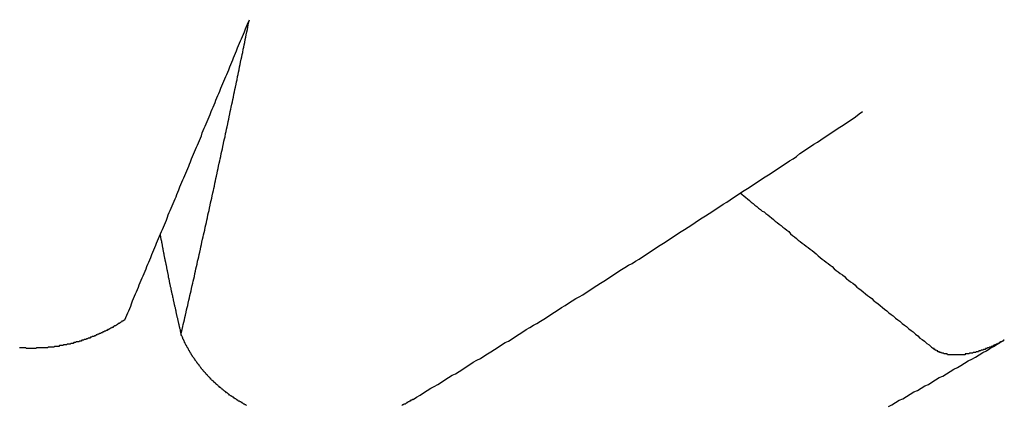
# Model space of a CAD drawing. Extents: x 1107 to 4046, y 937 to 3355.
# Tile 435 of 656: x 2163.579 to 2164.876, y 2669.316 to 2669.823. Entities that reach past the tile are written whole.
import ezdxf

# ---------------------------------------------------------------- set-up
doc = ezdxf.new("R2010")
doc.units = 0
doc.layers.add('KF_VIDA_L___C_REAR', color=7, linetype='CONTINUOUS')

# ---------------------------------------------------------------- blocks, each defined once
blk = doc.blocks.new('KF_VIDA_L___C_REAR')
at = {"layer": 'KF_VIDA_L___C_REAR'}
for points in [[(-23.2614, 980.215, 0), (-23.2602, 980.218, 0), (-23.2589, 980.221, 0), (-23.2576, 980.224, 0), (-23.2564, 980.227, 0), (-23.2551, 980.23, 0), (-23.2538, 980.233, 0), (-23.2526, 980.236, 0), (-23.2513, 980.24, 0), (-23.25, 980.243, 0), (-23.2488, 980.246, 0), (-23.2475, 980.249, 0), (-23.2462, 980.252, 0), (-23.245, 980.255, 0), (-23.2437, 980.258, 0), (-23.2424, 980.261, 0), (-23.2412, 980.264, 0), (-23.2399, 980.267, 0), (-23.2386, 980.27, 0), (-23.2374, 980.273, 0), (-23.2361, 980.276, 0), (-23.2348, 980.279, 0), (-23.2335, 980.282, 0), (-23.2323, 980.285, 0), (-23.231, 980.288, 0), (-23.2297, 980.291, 0), (-23.2285, 980.294, 0), (-23.2272, 980.297, 0), (-23.2259, 980.301, 0), (-23.2246, 980.304, 0), (-23.2234, 980.307, 0), (-23.2221, 980.31, 0), (-23.2208, 980.313, 0), (-23.2196, 980.316, 0), (-23.2183, 980.319, 0), (-23.217, 980.322, 0), (-23.2157, 980.325, 0), (-23.2145, 980.328, 0), (-23.2132, 980.331, 0), (-23.2119, 980.334, 0), (-23.2106, 980.337, 0), (-23.2094, 980.34, 0), (-23.2081, 980.343, 0), (-23.2068, 980.346, 0), (-23.2055, 980.35, 0), (-23.2043, 980.353, 0), (-23.203, 980.356, 0), (-23.2017, 980.359, 0), (-23.2004, 980.362, 0), (-23.1991, 980.365, 0), (-23.1979, 980.368, 0), (-23.1966, 980.371, 0), (-23.1953, 980.374, 0), (-23.194, 980.377, 0), (-23.1928, 980.38, 0), (-23.1915, 980.383, 0), (-23.1902, 980.386, 0), (-23.1889, 980.39, 0), (-23.1876, 980.393, 0), (-23.1864, 980.396, 0), (-23.1851, 980.399, 0), (-23.1838, 980.402, 0), (-23.1825, 980.405, 0), (-23.1812, 980.408, 0), (-23.18, 980.411, 0), (-23.1787, 980.414, 0), (-23.1774, 980.417, 0), (-23.1761, 980.42, 0), (-23.1748, 980.423, 0), (-23.1735, 980.427, 0), (-23.1723, 980.43, 0), (-23.171, 980.433, 0), (-23.1697, 980.436, 0), (-23.1684, 980.439, 0), (-23.1671, 980.442, 0), (-23.1658, 980.445, 0), (-23.1646, 980.448, 0), (-23.1633, 980.451, 0), (-23.162, 980.454, 0), (-23.1607, 980.457, 0), (-23.1594, 980.461, 0), (-23.1581, 980.464, 0), (-23.1568, 980.467, 0), (-23.1556, 980.47, 0), (-23.1543, 980.473, 0), (-23.153, 980.476, 0), (-23.1517, 980.479, 0), (-23.1504, 980.482, 0), (-23.1491, 980.485, 0), (-23.1478, 980.489, 0), (-23.1466, 980.492, 0), (-23.1453, 980.495, 0), (-23.144, 980.498, 0), (-23.1427, 980.501, 0), (-23.1414, 980.504, 0), (-23.1401, 980.507, 0), (-23.1388, 980.51, 0), (-23.1375, 980.513, 0), (-23.1362, 980.516, 0), (-23.1349, 980.52, 0), (-23.1337, 980.523, 0), (-23.1324, 980.526, 0), (-23.1311, 980.529, 0), (-23.1298, 980.532, 0), (-23.1285, 980.535, 0), (-23.1272, 980.538, 0), (-23.1259, 980.541, 0), (-23.1246, 980.544, 0), (-23.1233, 980.548, 0), (-23.122, 980.551, 0), (-23.1207, 980.554, 0), (-23.1194, 980.557, 0), (-23.1182, 980.56, 0), (-23.1169, 980.563, 0), (-23.1156, 980.566, 0), (-23.1143, 980.569, 0), (-23.113, 980.573, 0), (-23.1117, 980.576, 0), (-23.1104, 980.579, 0), (-23.1091, 980.582, 0), (-23.1078, 980.585, 0), (-23.1065, 980.588, 0), (-23.1052, 980.591, 0), (-23.1039, 980.594, 0), (-23.1026, 980.598, 0), (-23.1013, 980.601, 0), (-23.1, 980.604, 0), (-23.0987, 980.607, 0), (-23.0974, 980.61, 0)], [(-23.1875, 980.196, 0), (-23.1867, 980.199, 0), (-23.186, 980.202, 0), (-23.1853, 980.206, 0), (-23.1845, 980.209, 0), (-23.1838, 980.212, 0), (-23.1831, 980.215, 0), (-23.1823, 980.218, 0), (-23.1816, 980.221, 0), (-23.1809, 980.225, 0), (-23.1801, 980.228, 0), (-23.1794, 980.231, 0), (-23.1787, 980.234, 0), (-23.1779, 980.237, 0), (-23.1772, 980.241, 0), (-23.1765, 980.244, 0), (-23.1758, 980.247, 0), (-23.175, 980.25, 0), (-23.1743, 980.253, 0), (-23.1736, 980.256, 0), (-23.1728, 980.26, 0), (-23.1721, 980.263, 0), (-23.1714, 980.266, 0), (-23.1707, 980.269, 0), (-23.1699, 980.272, 0), (-23.1692, 980.276, 0), (-23.1685, 980.279, 0), (-23.1678, 980.282, 0), (-23.1671, 980.285, 0), (-23.1663, 980.288, 0), (-23.1656, 980.292, 0), (-23.1649, 980.295, 0), (-23.1642, 980.298, 0), (-23.1635, 980.301, 0), (-23.1627, 980.304, 0), (-23.162, 980.308, 0), (-23.1613, 980.311, 0), (-23.1606, 980.314, 0), (-23.1599, 980.317, 0), (-23.1591, 980.321, 0), (-23.1584, 980.324, 0), (-23.1577, 980.327, 0), (-23.157, 980.33, 0), (-23.1563, 980.333, 0), (-23.1556, 980.337, 0), (-23.1549, 980.34, 0), (-23.1541, 980.343, 0), (-23.1534, 980.346, 0), (-23.1527, 980.349, 0), (-23.152, 980.353, 0), (-23.1513, 980.356, 0), (-23.1506, 980.359, 0), (-23.1499, 980.362, 0), (-23.1492, 980.366, 0), (-23.1485, 980.369, 0), (-23.1477, 980.372, 0), (-23.147, 980.375, 0), (-23.1463, 980.378, 0), (-23.1456, 980.382, 0), (-23.1449, 980.385, 0), (-23.1442, 980.388, 0), (-23.1435, 980.391, 0), (-23.1428, 980.395, 0), (-23.1421, 980.398, 0), (-23.1414, 980.401, 0), (-23.1407, 980.404, 0), (-23.14, 980.408, 0), (-23.1393, 980.411, 0), (-23.1386, 980.414, 0), (-23.1379, 980.417, 0), (-23.1372, 980.421, 0), (-23.1365, 980.424, 0), (-23.1358, 980.427, 0), (-23.1351, 980.43, 0), (-23.1344, 980.434, 0), (-23.1337, 980.437, 0), (-23.133, 980.44, 0), (-23.1323, 980.443, 0), (-23.1316, 980.447, 0), (-23.1309, 980.45, 0), (-23.1302, 980.453, 0), (-23.1295, 980.456, 0), (-23.1288, 980.46, 0), (-23.1281, 980.463, 0), (-23.1274, 980.466, 0), (-23.1267, 980.469, 0), (-23.126, 980.473, 0), (-23.1253, 980.476, 0), (-23.1247, 980.479, 0), (-23.124, 980.482, 0), (-23.1233, 980.486, 0), (-23.1226, 980.489, 0), (-23.1219, 980.492, 0), (-23.1212, 980.495, 0), (-23.1205, 980.499, 0), (-23.1198, 980.502, 0), (-23.1191, 980.505, 0), (-23.1185, 980.508, 0), (-23.1178, 980.512, 0), (-23.1171, 980.515, 0), (-23.1164, 980.518, 0), (-23.1157, 980.521, 0), (-23.115, 980.525, 0), (-23.1143, 980.528, 0), (-23.1137, 980.531, 0), (-23.113, 980.535, 0), (-23.1123, 980.538, 0), (-23.1116, 980.541, 0), (-23.1109, 980.544, 0), (-23.1103, 980.548, 0), (-23.1096, 980.551, 0), (-23.1089, 980.554, 0), (-23.1082, 980.558, 0), (-23.1075, 980.561, 0), (-23.1069, 980.564, 0), (-23.1062, 980.567, 0), (-23.1055, 980.571, 0), (-23.1048, 980.574, 0), (-23.1042, 980.577, 0), (-23.1035, 980.58, 0), (-23.1028, 980.584, 0), (-23.1021, 980.587, 0), (-23.1015, 980.59, 0), (-23.1008, 980.594, 0), (-23.1001, 980.597, 0), (-23.0994, 980.6, 0), (-23.0988, 980.603, 0), (-23.0981, 980.607, 0), (-23.0974, 980.61, 0)], [(-22.8818, 980.11, 0), (-22.8771, 980.113, 0), (-22.8724, 980.116, 0), (-22.8678, 980.119, 0), (-22.8631, 980.122, 0), (-22.8584, 980.125, 0), (-22.8538, 980.127, 0), (-22.8491, 980.13, 0), (-22.8444, 980.133, 0), (-22.8398, 980.136, 0), (-22.8351, 980.139, 0), (-22.8304, 980.142, 0), (-22.8258, 980.144, 0), (-22.8211, 980.147, 0), (-22.8164, 980.15, 0), (-22.8118, 980.153, 0), (-22.8071, 980.156, 0), (-22.8025, 980.159, 0), (-22.7978, 980.162, 0), (-22.7931, 980.164, 0), (-22.7885, 980.167, 0), (-22.7838, 980.17, 0), (-22.7792, 980.173, 0), (-22.7745, 980.176, 0), (-22.7698, 980.179, 0), (-22.7652, 980.182, 0), (-22.7605, 980.185, 0), (-22.7559, 980.187, 0), (-22.7512, 980.19, 0), (-22.7466, 980.193, 0), (-22.7419, 980.196, 0), (-22.7373, 980.199, 0), (-22.7326, 980.202, 0), (-22.728, 980.205, 0), (-22.7233, 980.208, 0), (-22.7186, 980.21, 0), (-22.714, 980.213, 0), (-22.7093, 980.216, 0), (-22.7047, 980.219, 0), (-22.7001, 980.222, 0), (-22.6954, 980.225, 0), (-22.6908, 980.228, 0), (-22.6861, 980.231, 0), (-22.6815, 980.234, 0), (-22.6768, 980.237, 0), (-22.6722, 980.24, 0), (-22.6675, 980.243, 0), (-22.6629, 980.245, 0), (-22.6582, 980.248, 0), (-22.6536, 980.251, 0), (-22.649, 980.254, 0), (-22.6443, 980.257, 0), (-22.6397, 980.26, 0), (-22.635, 980.263, 0), (-22.6304, 980.266, 0), (-22.6258, 980.269, 0), (-22.6211, 980.272, 0), (-22.6165, 980.275, 0), (-22.6119, 980.278, 0), (-22.6072, 980.281, 0), (-22.6026, 980.284, 0), (-22.598, 980.287, 0), (-22.5933, 980.289, 0), (-22.5887, 980.292, 0), (-22.5841, 980.295, 0), (-22.5794, 980.298, 0), (-22.5748, 980.301, 0), (-22.5702, 980.304, 0), (-22.5656, 980.307, 0), (-22.5609, 980.31, 0), (-22.5563, 980.313, 0), (-22.5517, 980.316, 0), (-22.5471, 980.319, 0), (-22.5424, 980.322, 0), (-22.5378, 980.325, 0), (-22.5332, 980.328, 0), (-22.5286, 980.331, 0), (-22.524, 980.334, 0), (-22.5193, 980.337, 0), (-22.5147, 980.34, 0), (-22.5101, 980.343, 0), (-22.5055, 980.346, 0), (-22.5009, 980.349, 0), (-22.4963, 980.352, 0), (-22.4916, 980.355, 0), (-22.487, 980.358, 0), (-22.4824, 980.361, 0), (-22.4778, 980.364, 0), (-22.4732, 980.367, 0), (-22.4686, 980.37, 0), (-22.464, 980.373, 0), (-22.4594, 980.376, 0), (-22.4548, 980.379, 0), (-22.4502, 980.382, 0), (-22.4456, 980.385, 0), (-22.441, 980.388, 0), (-22.4364, 980.391, 0), (-22.4318, 980.394, 0), (-22.4272, 980.397, 0), (-22.4226, 980.4, 0), (-22.418, 980.403, 0), (-22.4134, 980.406, 0), (-22.4088, 980.409, 0), (-22.4042, 980.412, 0), (-22.3996, 980.415, 0), (-22.395, 980.418, 0), (-22.3904, 980.421, 0), (-22.3858, 980.424, 0), (-22.3812, 980.427, 0), (-22.3766, 980.43, 0), (-22.372, 980.434, 0), (-22.3675, 980.437, 0), (-22.3629, 980.44, 0), (-22.3583, 980.443, 0), (-22.3537, 980.446, 0), (-22.3491, 980.449, 0), (-22.3445, 980.452, 0), (-22.34, 980.455, 0), (-22.3354, 980.458, 0), (-22.3308, 980.461, 0), (-22.3262, 980.464, 0), (-22.3216, 980.467, 0), (-22.3171, 980.47, 0), (-22.3125, 980.473, 0), (-22.3079, 980.476, 0), (-22.3034, 980.479, 0), (-22.2988, 980.482, 0), (-22.2942, 980.486, 0), (-22.2896, 980.489, 0)], [(-22.4506, 980.382, 0), (-22.4483, 980.38, 0), (-22.4459, 980.378, 0), (-22.4435, 980.376, 0), (-22.4411, 980.374, 0), (-22.4387, 980.372, 0), (-22.4363, 980.37, 0), (-22.4339, 980.368, 0), (-22.4315, 980.366, 0), (-22.429, 980.364, 0), (-22.4266, 980.362, 0), (-22.4242, 980.36, 0), (-22.4217, 980.358, 0), (-22.4193, 980.357, 0), (-22.4168, 980.355, 0), (-22.4144, 980.353, 0), (-22.4119, 980.351, 0), (-22.4094, 980.349, 0), (-22.4069, 980.347, 0), (-22.4045, 980.345, 0), (-22.402, 980.343, 0), (-22.3995, 980.341, 0), (-22.397, 980.339, 0), (-22.3945, 980.337, 0), (-22.3919, 980.335, 0), (-22.3894, 980.333, 0), (-22.3869, 980.331, 0), (-22.3844, 980.328, 0), (-22.3818, 980.326, 0), (-22.3793, 980.324, 0), (-22.3767, 980.322, 0), (-22.3742, 980.32, 0), (-22.3716, 980.318, 0), (-22.369, 980.316, 0), (-22.3664, 980.314, 0), (-22.3639, 980.312, 0), (-22.3613, 980.31, 0), (-22.3587, 980.308, 0), (-22.3561, 980.306, 0), (-22.3534, 980.304, 0), (-22.3508, 980.302, 0), (-22.3482, 980.299, 0), (-22.3456, 980.297, 0), (-22.3429, 980.295, 0), (-22.3403, 980.293, 0), (-22.3376, 980.291, 0), (-22.335, 980.289, 0), (-22.3323, 980.287, 0), (-22.3296, 980.285, 0), (-22.327, 980.282, 0), (-22.3243, 980.28, 0), (-22.3216, 980.278, 0), (-22.3189, 980.276, 0), (-22.3162, 980.274, 0), (-22.3135, 980.272, 0), (-22.3107, 980.269, 0), (-22.308, 980.267, 0), (-22.3053, 980.265, 0), (-22.3025, 980.263, 0), (-22.2998, 980.261, 0), (-22.297, 980.258, 0), (-22.2943, 980.256, 0), (-22.2915, 980.254, 0), (-22.2887, 980.252, 0), (-22.2859, 980.249, 0), (-22.2832, 980.247, 0), (-22.2804, 980.245, 0), (-22.2775, 980.243, 0), (-22.2747, 980.24, 0), (-22.2719, 980.238, 0), (-22.2691, 980.236, 0), (-22.2662, 980.234, 0), (-22.2634, 980.231, 0), (-22.2605, 980.229, 0), (-22.2577, 980.227, 0), (-22.2548, 980.224, 0), (-22.2519, 980.222, 0), (-22.2491, 980.22, 0), (-22.2462, 980.217, 0), (-22.2433, 980.215, 0), (-22.2404, 980.213, 0), (-22.2375, 980.21, 0), (-22.2345, 980.208, 0), (-22.2316, 980.206, 0), (-22.2287, 980.203, 0), (-22.2257, 980.201, 0), (-22.2228, 980.199, 0), (-22.2198, 980.196, 0), (-22.2169, 980.194, 0), (-22.2139, 980.191, 0), (-22.2109, 980.189, 0), (-22.2079, 980.187, 0), (-22.2049, 980.184, 0), (-22.2019, 980.182, 0), (-22.1989, 980.179, 0), (-22.1959, 980.177, 0)], [(-23.2149, 980.327, 0), (-23.2148, 980.326, 0), (-23.2146, 980.325, 0), (-23.2144, 980.324, 0), (-23.2143, 980.323, 0), (-23.2141, 980.322, 0), (-23.2139, 980.321, 0), (-23.2137, 980.32, 0), (-23.2136, 980.319, 0), (-23.2134, 980.319, 0), (-23.2132, 980.318, 0), (-23.213, 980.317, 0), (-23.2129, 980.316, 0), (-23.2127, 980.315, 0), (-23.2125, 980.314, 0), (-23.2123, 980.313, 0), (-23.2122, 980.312, 0), (-23.212, 980.311, 0), (-23.2118, 980.31, 0), (-23.2116, 980.309, 0), (-23.2114, 980.308, 0), (-23.2113, 980.307, 0), (-23.2111, 980.306, 0), (-23.2109, 980.305, 0), (-23.2107, 980.304, 0), (-23.2105, 980.303, 0), (-23.2103, 980.302, 0), (-23.2101, 980.301, 0), (-23.2099, 980.3, 0), (-23.2098, 980.299, 0), (-23.2096, 980.298, 0), (-23.2094, 980.297, 0), (-23.2092, 980.296, 0), (-23.209, 980.295, 0), (-23.2088, 980.294, 0), (-23.2086, 980.293, 0), (-23.2084, 980.293, 0), (-23.2082, 980.292, 0), (-23.208, 980.291, 0), (-23.2078, 980.29, 0), (-23.2076, 980.289, 0), (-23.2074, 980.288, 0), (-23.2072, 980.287, 0), (-23.207, 980.286, 0), (-23.2068, 980.285, 0), (-23.2066, 980.284, 0), (-23.2064, 980.283, 0), (-23.2062, 980.282, 0), (-23.206, 980.281, 0), (-23.2058, 980.28, 0), (-23.2056, 980.279, 0), (-23.2054, 980.278, 0), (-23.2052, 980.277, 0), (-23.205, 980.276, 0), (-23.2048, 980.275, 0), (-23.2046, 980.274, 0), (-23.2044, 980.272, 0), (-23.2042, 980.271, 0), (-23.204, 980.27, 0), (-23.2037, 980.269, 0), (-23.2035, 980.268, 0), (-23.2033, 980.267, 0), (-23.2031, 980.266, 0), (-23.2029, 980.265, 0), (-23.2027, 980.264, 0), (-23.2025, 980.263, 0), (-23.2022, 980.262, 0), (-23.202, 980.261, 0), (-23.2018, 980.26, 0), (-23.2016, 980.259, 0), (-23.2014, 980.258, 0), (-23.2011, 980.257, 0), (-23.2009, 980.256, 0), (-23.2007, 980.255, 0), (-23.2005, 980.254, 0), (-23.2003, 980.253, 0), (-23.2, 980.252, 0), (-23.1998, 980.251, 0), (-23.1996, 980.25, 0), (-23.1994, 980.249, 0), (-23.1991, 980.248, 0), (-23.1989, 980.247, 0), (-23.1987, 980.246, 0), (-23.1985, 980.245, 0), (-23.1982, 980.244, 0), (-23.198, 980.242, 0), (-23.1978, 980.241, 0), (-23.1975, 980.24, 0), (-23.1973, 980.239, 0), (-23.1971, 980.238, 0), (-23.1968, 980.237, 0), (-23.1966, 980.236, 0), (-23.1964, 980.235, 0), (-23.1961, 980.234, 0), (-23.1959, 980.233, 0), (-23.1957, 980.232, 0), (-23.1954, 980.231, 0), (-23.1952, 980.23, 0), (-23.1949, 980.229, 0), (-23.1947, 980.228, 0), (-23.1945, 980.227, 0), (-23.1942, 980.225, 0), (-23.194, 980.224, 0), (-23.1937, 980.223, 0), (-23.1935, 980.222, 0), (-23.1933, 980.221, 0), (-23.193, 980.22, 0), (-23.1928, 980.219, 0), (-23.1925, 980.218, 0), (-23.1923, 980.217, 0), (-23.192, 980.216, 0), (-23.1918, 980.215, 0), (-23.1915, 980.214, 0), (-23.1913, 980.212, 0), (-23.191, 980.211, 0), (-23.1908, 980.21, 0), (-23.1905, 980.209, 0), (-23.1903, 980.208, 0), (-23.19, 980.207, 0), (-23.1898, 980.206, 0), (-23.1895, 980.205, 0), (-23.1893, 980.204, 0), (-23.189, 980.203, 0), (-23.1888, 980.202, 0), (-23.1885, 980.2, 0), (-23.1882, 980.199, 0), (-23.188, 980.198, 0), (-23.1877, 980.197, 0), (-23.1875, 980.196, 0)], [(-23.2614, 980.215, 0), (-23.2621, 980.215, 0), (-23.2628, 980.214, 0), (-23.2634, 980.214, 0), (-23.2641, 980.213, 0), (-23.2648, 980.213, 0), (-23.2654, 980.213, 0), (-23.2661, 980.212, 0), (-23.2668, 980.212, 0), (-23.2675, 980.211, 0), (-23.2682, 980.211, 0), (-23.2688, 980.21, 0), (-23.2695, 980.21, 0), (-23.2702, 980.21, 0), (-23.2709, 980.209, 0), (-23.2716, 980.209, 0), (-23.2722, 980.208, 0), (-23.2729, 980.208, 0), (-23.2736, 980.207, 0), (-23.2743, 980.207, 0), (-23.275, 980.207, 0), (-23.2757, 980.206, 0), (-23.2764, 980.206, 0), (-23.2771, 980.205, 0), (-23.2778, 980.205, 0), (-23.2785, 980.205, 0), (-23.2792, 980.204, 0), (-23.2799, 980.204, 0), (-23.2806, 980.204, 0), (-23.2812, 980.203, 0), (-23.2819, 980.203, 0), (-23.2826, 980.202, 0), (-23.2833, 980.202, 0), (-23.284, 980.202, 0), (-23.2847, 980.201, 0), (-23.2854, 980.201, 0), (-23.2861, 980.201, 0), (-23.2868, 980.2, 0), (-23.2876, 980.2, 0), (-23.2883, 980.2, 0), (-23.289, 980.199, 0), (-23.2897, 980.199, 0), (-23.2904, 980.199, 0), (-23.2911, 980.198, 0), (-23.2918, 980.198, 0), (-23.2925, 980.198, 0), (-23.2933, 980.197, 0), (-23.294, 980.197, 0), (-23.2947, 980.197, 0), (-23.2955, 980.196, 0), (-23.2962, 980.196, 0), (-23.2969, 980.196, 0), (-23.2977, 980.195, 0), (-23.2984, 980.195, 0), (-23.2991, 980.195, 0), (-23.2999, 980.194, 0), (-23.3006, 980.194, 0), (-23.3014, 980.194, 0), (-23.3021, 980.193, 0), (-23.3029, 980.193, 0), (-23.3036, 980.193, 0), (-23.3044, 980.193, 0), (-23.3051, 980.192, 0), (-23.3059, 980.192, 0), (-23.3067, 980.192, 0), (-23.3074, 980.191, 0), (-23.3082, 980.191, 0), (-23.3089, 980.191, 0), (-23.3097, 980.191, 0), (-23.3105, 980.19, 0), (-23.3113, 980.19, 0), (-23.312, 980.19, 0), (-23.3128, 980.189, 0), (-23.3136, 980.189, 0), (-23.3144, 980.189, 0), (-23.3151, 980.189, 0), (-23.3159, 980.188, 0), (-23.3167, 980.188, 0), (-23.3175, 980.188, 0), (-23.3183, 980.188, 0), (-23.3191, 980.187, 0), (-23.3199, 980.187, 0), (-23.3206, 980.187, 0), (-23.3214, 980.187, 0), (-23.3222, 980.186, 0), (-23.323, 980.186, 0), (-23.3238, 980.186, 0), (-23.3246, 980.186, 0), (-23.3254, 980.186, 0), (-23.3262, 980.185, 0), (-23.327, 980.185, 0), (-23.3278, 980.185, 0), (-23.3286, 980.185, 0), (-23.3294, 980.184, 0), (-23.3303, 980.184, 0), (-23.3311, 980.184, 0), (-23.3319, 980.184, 0), (-23.3327, 980.184, 0), (-23.3335, 980.183, 0), (-23.3343, 980.183, 0), (-23.3351, 980.183, 0), (-23.3359, 980.183, 0), (-23.3368, 980.183, 0), (-23.3376, 980.183, 0), (-23.3384, 980.182, 0), (-23.3392, 980.182, 0), (-23.34, 980.182, 0), (-23.3409, 980.182, 0), (-23.3417, 980.182, 0), (-23.3425, 980.182, 0), (-23.3433, 980.181, 0), (-23.3442, 980.181, 0), (-23.345, 980.181, 0), (-23.3458, 980.181, 0), (-23.3466, 980.181, 0), (-23.3475, 980.181, 0), (-23.3483, 980.18, 0), (-23.3491, 980.18, 0), (-23.35, 980.18, 0), (-23.3508, 980.18, 0), (-23.3516, 980.18, 0), (-23.3525, 980.18, 0), (-23.3533, 980.18, 0), (-23.3541, 980.18, 0), (-23.355, 980.179, 0), (-23.3558, 980.179, 0), (-23.3566, 980.179, 0), (-23.3575, 980.179, 0), (-23.3583, 980.179, 0), (-23.3592, 980.179, 0), (-23.36, 980.179, 0), (-23.3608, 980.179, 0), (-23.3617, 980.179, 0), (-23.3625, 980.179, 0), (-23.3634, 980.178, 0), (-23.3642, 980.178, 0), (-23.365, 980.178, 0), (-23.3659, 980.178, 0), (-23.3667, 980.178, 0), (-23.3676, 980.178, 0), (-23.3684, 980.178, 0), (-23.3692, 980.178, 0), (-23.3701, 980.178, 0), (-23.3709, 980.178, 0), (-23.3718, 980.178, 0), (-23.3726, 980.178, 0), (-23.3735, 980.178, 0), (-23.3743, 980.178, 0), (-23.3752, 980.178, 0), (-23.376, 980.178, 0), (-23.3768, 980.178, 0), (-23.3777, 980.178, 0), (-23.3785, 980.177, 0), (-23.3794, 980.177, 0), (-23.3802, 980.177, 0), (-23.3811, 980.177, 0), (-23.3819, 980.177, 0), (-23.3827, 980.177, 0), (-23.3836, 980.177, 0), (-23.3844, 980.177, 0), (-23.3853, 980.177, 0), (-23.3861, 980.177, 0), (-23.387, 980.177, 0), (-23.3878, 980.177, 0), (-23.3886, 980.177, 0), (-23.3895, 980.177, 0), (-23.3903, 980.177, 0), (-23.3912, 980.177, 0), (-23.392, 980.178, 0), (-23.3928, 980.178, 0), (-23.3937, 980.178, 0), (-23.3945, 980.178, 0), (-23.3954, 980.178, 0), (-23.3962, 980.178, 0), (-23.397, 980.178, 0), (-23.3979, 980.178, 0), (-23.3987, 980.178, 0), (-23.3995, 980.178, 0), (-23.4004, 980.178, 0)], [(-22.8818, 980.11, 0), (-22.8826, 980.11, 0), (-22.8833, 980.109, 0), (-22.8841, 980.109, 0), (-22.8849, 980.109, 0), (-22.8857, 980.108, 0), (-22.8865, 980.108, 0), (-22.8874, 980.107, 0), (-22.8882, 980.107, 0), (-22.889, 980.106, 0), (-22.8898, 980.106, 0), (-22.8906, 980.105, 0), (-22.8914, 980.105, 0), (-22.8923, 980.104, 0), (-22.8931, 980.104, 0), (-22.8939, 980.104, 0), (-22.8948, 980.103, 0), (-22.8956, 980.103, 0), (-22.8965, 980.102, 0)], [(-23.1013, 980.102, 0), (-23.1022, 980.103, 0), (-23.103, 980.103, 0), (-23.1038, 980.104, 0), (-23.1047, 980.104, 0), (-23.1055, 980.105, 0), (-23.1063, 980.105, 0), (-23.1071, 980.106, 0), (-23.108, 980.106, 0), (-23.1088, 980.107, 0), (-23.1096, 980.107, 0), (-23.1104, 980.108, 0), (-23.1112, 980.108, 0), (-23.112, 980.108, 0), (-23.1128, 980.109, 0), (-23.1136, 980.109, 0), (-23.1144, 980.11, 0), (-23.1152, 980.111, 0), (-23.116, 980.111, 0), (-23.1168, 980.112, 0), (-23.1176, 980.112, 0), (-23.1184, 980.113, 0), (-23.1192, 980.113, 0), (-23.1199, 980.114, 0), (-23.1207, 980.114, 0), (-23.1215, 980.115, 0), (-23.1222, 980.115, 0), (-23.123, 980.116, 0), (-23.1238, 980.116, 0), (-23.1245, 980.117, 0), (-23.1253, 980.117, 0), (-23.126, 980.118, 0), (-23.1268, 980.119, 0), (-23.1275, 980.119, 0), (-23.1283, 980.12, 0), (-23.129, 980.12, 0), (-23.1298, 980.121, 0), (-23.1305, 980.121, 0), (-23.1312, 980.122, 0), (-23.132, 980.123, 0), (-23.1327, 980.123, 0), (-23.1334, 980.124, 0), (-23.1341, 980.124, 0), (-23.1348, 980.125, 0), (-23.1355, 980.126, 0), (-23.1363, 980.126, 0), (-23.137, 980.127, 0), (-23.1377, 980.127, 0), (-23.1384, 980.128, 0), (-23.139, 980.129, 0), (-23.1397, 980.129, 0), (-23.1404, 980.13, 0), (-23.1411, 980.13, 0), (-23.1418, 980.131, 0), (-23.1425, 980.132, 0), (-23.1431, 980.132, 0), (-23.1438, 980.133, 0), (-23.1445, 980.134, 0), (-23.1451, 980.134, 0), (-23.1458, 980.135, 0), (-23.1464, 980.135, 0), (-23.1471, 980.136, 0), (-23.1477, 980.137, 0), (-23.1484, 980.137, 0), (-23.149, 980.138, 0), (-23.1497, 980.139, 0), (-23.1503, 980.139, 0), (-23.1509, 980.14, 0), (-23.1515, 980.141, 0), (-23.1522, 980.141, 0), (-23.1528, 980.142, 0), (-23.1534, 980.143, 0), (-23.154, 980.143, 0), (-23.1546, 980.144, 0), (-23.1552, 980.145, 0), (-23.1558, 980.145, 0), (-23.1564, 980.146, 0), (-23.157, 980.147, 0), (-23.1576, 980.147, 0), (-23.1581, 980.148, 0), (-23.1587, 980.149, 0), (-23.1593, 980.149, 0), (-23.1599, 980.15, 0), (-23.1604, 980.151, 0), (-23.161, 980.151, 0), (-23.1615, 980.152, 0), (-23.1621, 980.153, 0), (-23.1626, 980.154, 0), (-23.1632, 980.154, 0), (-23.1637, 980.155, 0), (-23.1642, 980.156, 0), (-23.1648, 980.156, 0), (-23.1653, 980.157, 0), (-23.1658, 980.158, 0), (-23.1663, 980.158, 0), (-23.1668, 980.159, 0), (-23.1674, 980.16, 0), (-23.1679, 980.161, 0), (-23.1684, 980.161, 0), (-23.1689, 980.162, 0), (-23.1693, 980.163, 0), (-23.1698, 980.163, 0), (-23.1703, 980.164, 0), (-23.1708, 980.165, 0), (-23.1713, 980.166, 0), (-23.1718, 980.166, 0), (-23.1722, 980.167, 0), (-23.1727, 980.168, 0), (-23.1732, 980.168, 0), (-23.1736, 980.169, 0), (-23.1741, 980.17, 0), (-23.1746, 980.171, 0), (-23.175, 980.171, 0), (-23.1755, 980.172, 0), (-23.1759, 980.173, 0), (-23.1764, 980.174, 0), (-23.1768, 980.174, 0), (-23.1773, 980.175, 0), (-23.1777, 980.176, 0), (-23.1781, 980.177, 0), (-23.1786, 980.178, 0), (-23.179, 980.178, 0), (-23.1794, 980.179, 0), (-23.1798, 980.18, 0), (-23.1802, 980.181, 0), (-23.1807, 980.181, 0), (-23.1811, 980.182, 0), (-23.1815, 980.183, 0), (-23.1819, 980.184, 0), (-23.1823, 980.185, 0), (-23.1827, 980.185, 0), (-23.1831, 980.186, 0), (-23.1834, 980.187, 0), (-23.1838, 980.188, 0), (-23.1842, 980.189, 0), (-23.1846, 980.189, 0), (-23.185, 980.19, 0), (-23.1853, 980.191, 0), (-23.1857, 980.192, 0), (-23.1861, 980.193, 0), (-23.1864, 980.194, 0), (-23.1868, 980.194, 0), (-23.1871, 980.195, 0), (-23.1875, 980.196, 0)], [(-22.2556, 980.101, 0), (-22.2508, 980.103, 0), (-22.246, 980.106, 0), (-22.2412, 980.109, 0), (-22.2364, 980.111, 0), (-22.2316, 980.114, 0), (-22.2268, 980.117, 0), (-22.222, 980.12, 0), (-22.2173, 980.122, 0), (-22.2125, 980.125, 0), (-22.2077, 980.128, 0), (-22.2029, 980.13, 0), (-22.1981, 980.133, 0), (-22.1933, 980.136, 0), (-22.1885, 980.139, 0), (-22.1838, 980.141, 0), (-22.179, 980.144, 0), (-22.1742, 980.147, 0), (-22.1694, 980.15, 0), (-22.1647, 980.152, 0), (-22.1599, 980.155, 0), (-22.1551, 980.158, 0), (-22.1504, 980.161, 0), (-22.1456, 980.163, 0), (-22.1408, 980.166, 0), (-22.1361, 980.169, 0), (-22.1313, 980.172, 0), (-22.1265, 980.174, 0), (-22.1218, 980.177, 0), (-22.117, 980.18, 0), (-22.1123, 980.183, 0), (-22.1075, 980.186, 0), (-22.1028, 980.188, 0)], [(-22.1028, 980.188, 0), (-22.1031, 980.188, 0), (-22.1034, 980.188, 0), (-22.1038, 980.188, 0), (-22.1041, 980.188, 0), (-22.1044, 980.187, 0), (-22.1047, 980.187, 0), (-22.1051, 980.187, 0), (-22.1054, 980.187, 0), (-22.1057, 980.187, 0), (-22.1061, 980.186, 0), (-22.1064, 980.186, 0), (-22.1067, 980.186, 0), (-22.1071, 980.186, 0), (-22.1074, 980.186, 0), (-22.1078, 980.186, 0), (-22.1081, 980.185, 0), (-22.1084, 980.185, 0), (-22.1088, 980.185, 0), (-22.1091, 980.185, 0), (-22.1095, 980.185, 0), (-22.1098, 980.184, 0), (-22.1101, 980.184, 0), (-22.1105, 980.184, 0), (-22.1108, 980.184, 0), (-22.1112, 980.184, 0), (-22.1115, 980.184, 0), (-22.1118, 980.183, 0), (-22.1122, 980.183, 0), (-22.1125, 980.183, 0), (-22.1129, 980.183, 0), (-22.1132, 980.183, 0), (-22.1136, 980.183, 0), (-22.1139, 980.182, 0), (-22.1142, 980.182, 0), (-22.1146, 980.182, 0), (-22.1149, 980.182, 0), (-22.1153, 980.182, 0), (-22.1156, 980.182, 0), (-22.1159, 980.181, 0), (-22.1163, 980.181, 0), (-22.1166, 980.181, 0), (-22.117, 980.181, 0), (-22.1173, 980.181, 0), (-22.1176, 980.181, 0), (-22.118, 980.18, 0), (-22.1183, 980.18, 0), (-22.1186, 980.18, 0), (-22.119, 980.18, 0), (-22.1193, 980.18, 0), (-22.1196, 980.18, 0), (-22.12, 980.18, 0), (-22.1203, 980.179, 0), (-22.1206, 980.179, 0), (-22.121, 980.179, 0), (-22.1213, 980.179, 0), (-22.1216, 980.179, 0), (-22.122, 980.179, 0), (-22.1223, 980.179, 0), (-22.1226, 980.178, 0), (-22.1229, 980.178, 0), (-22.1233, 980.178, 0), (-22.1236, 980.178, 0), (-22.1239, 980.178, 0), (-22.1242, 980.178, 0), (-22.1246, 980.178, 0), (-22.1249, 980.178, 0), (-22.1252, 980.177, 0), (-22.1255, 980.177, 0), (-22.1258, 980.177, 0), (-22.1262, 980.177, 0), (-22.1265, 980.177, 0), (-22.1268, 980.177, 0), (-22.1272, 980.177, 0), (-22.1275, 980.177, 0), (-22.1278, 980.176, 0), (-22.1282, 980.176, 0), (-22.1285, 980.176, 0), (-22.1288, 980.176, 0), (-22.1292, 980.176, 0), (-22.1295, 980.176, 0), (-22.1298, 980.176, 0), (-22.1302, 980.176, 0), (-22.1305, 980.175, 0), (-22.1308, 980.175, 0), (-22.1312, 980.175, 0), (-22.1315, 980.175, 0), (-22.1319, 980.175, 0), (-22.1322, 980.175, 0), (-22.1325, 980.175, 0), (-22.1329, 980.175, 0), (-22.1332, 980.175, 0), (-22.1336, 980.174, 0), (-22.1339, 980.174, 0), (-22.1343, 980.174, 0), (-22.1346, 980.174, 0), (-22.135, 980.174, 0), (-22.1353, 980.174, 0), (-22.1356, 980.174, 0), (-22.136, 980.174, 0), (-22.1363, 980.174, 0), (-22.1367, 980.173, 0), (-22.137, 980.173, 0), (-22.1374, 980.173, 0), (-22.1377, 980.173, 0), (-22.1381, 980.173, 0), (-22.1384, 980.173, 0), (-22.1388, 980.173, 0), (-22.1391, 980.173, 0), (-22.1394, 980.173, 0), (-22.1398, 980.173, 0), (-22.1401, 980.173, 0), (-22.1405, 980.172, 0), (-22.1408, 980.172, 0), (-22.1412, 980.172, 0), (-22.1415, 980.172, 0), (-22.1418, 980.172, 0), (-22.1422, 980.172, 0), (-22.1425, 980.172, 0), (-22.1429, 980.172, 0), (-22.1432, 980.172, 0), (-22.1436, 980.172, 0), (-22.1439, 980.172, 0), (-22.1442, 980.171, 0), (-22.1446, 980.171, 0), (-22.1449, 980.171, 0), (-22.1452, 980.171, 0), (-22.1456, 980.171, 0), (-22.1459, 980.171, 0), (-22.1463, 980.171, 0), (-22.1466, 980.171, 0), (-22.1469, 980.171, 0), (-22.1473, 980.171, 0), (-22.1476, 980.171, 0), (-22.1479, 980.171, 0), (-22.1482, 980.171, 0), (-22.1486, 980.171, 0), (-22.1489, 980.17, 0), (-22.1492, 980.17, 0), (-22.1495, 980.17, 0), (-22.1499, 980.17, 0), (-22.1502, 980.17, 0), (-22.1505, 980.17, 0), (-22.1508, 980.17, 0), (-22.1512, 980.17, 0), (-22.1515, 980.17, 0), (-22.1518, 980.17, 0), (-22.1521, 980.17, 0), (-22.1524, 980.17, 0), (-22.1527, 980.17, 0), (-22.153, 980.17, 0), (-22.1533, 980.17, 0), (-22.1536, 980.17, 0), (-22.1539, 980.17, 0), (-22.1543, 980.17, 0), (-22.1546, 980.169, 0), (-22.1549, 980.169, 0), (-22.1552, 980.169, 0), (-22.1555, 980.169, 0), (-22.1558, 980.169, 0), (-22.1561, 980.169, 0), (-22.1564, 980.169, 0), (-22.1567, 980.169, 0), (-22.157, 980.169, 0), (-22.1573, 980.169, 0), (-22.1576, 980.169, 0), (-22.1579, 980.169, 0), (-22.1582, 980.169, 0), (-22.1585, 980.169, 0), (-22.1588, 980.169, 0), (-22.1591, 980.169, 0), (-22.1594, 980.169, 0), (-22.1597, 980.169, 0), (-22.16, 980.169, 0), (-22.1603, 980.169, 0), (-22.1606, 980.169, 0), (-22.1609, 980.169, 0), (-22.1613, 980.169, 0), (-22.1616, 980.169, 0), (-22.1619, 980.169, 0), (-22.1622, 980.169, 0), (-22.1625, 980.169, 0), (-22.1628, 980.169, 0), (-22.1631, 980.169, 0), (-22.1634, 980.169, 0), (-22.1637, 980.169, 0), (-22.164, 980.169, 0), (-22.1643, 980.169, 0), (-22.1646, 980.169, 0), (-22.1649, 980.169, 0), (-22.1652, 980.169, 0), (-22.1655, 980.169, 0), (-22.1658, 980.169, 0), (-22.1661, 980.169, 0), (-22.1664, 980.169, 0), (-22.1667, 980.169, 0), (-22.167, 980.169, 0), (-22.1673, 980.169, 0), (-22.1676, 980.169, 0), (-22.1679, 980.169, 0), (-22.1682, 980.169, 0), (-22.1685, 980.169, 0), (-22.1688, 980.169, 0), (-22.1691, 980.169, 0), (-22.1694, 980.169, 0), (-22.1697, 980.169, 0), (-22.17, 980.169, 0), (-22.1703, 980.169, 0), (-22.1706, 980.169, 0), (-22.1709, 980.169, 0), (-22.1712, 980.169, 0), (-22.1714, 980.169, 0), (-22.1717, 980.169, 0), (-22.172, 980.169, 0), (-22.1723, 980.169, 0), (-22.1726, 980.169, 0), (-22.1729, 980.169, 0), (-22.1732, 980.169, 0), (-22.1734, 980.169, 0), (-22.1737, 980.169, 0), (-22.174, 980.169, 0), (-22.1743, 980.169, 0), (-22.1745, 980.169, 0), (-22.1748, 980.169, 0), (-22.1751, 980.169, 0), (-22.1754, 980.169, 0), (-22.1756, 980.169, 0), (-22.1759, 980.169, 0), (-22.1762, 980.169, 0), (-22.1764, 980.169, 0), (-22.1767, 980.169, 0), (-22.1769, 980.169, 0), (-22.1772, 980.169, 0), (-22.1775, 980.169, 0), (-22.1777, 980.169, 0), (-22.178, 980.17, 0), (-22.1782, 980.17, 0), (-22.1785, 980.17, 0), (-22.1787, 980.17, 0), (-22.179, 980.17, 0), (-22.1792, 980.17, 0), (-22.1795, 980.17, 0), (-22.1797, 980.17, 0), (-22.1799, 980.17, 0), (-22.1802, 980.17, 0), (-22.1804, 980.17, 0), (-22.1807, 980.17, 0), (-22.1809, 980.17, 0), (-22.1811, 980.17, 0), (-22.1814, 980.17, 0), (-22.1816, 980.17, 0), (-22.1818, 980.17, 0), (-22.1821, 980.17, 0), (-22.1823, 980.17, 0), (-22.1825, 980.17, 0), (-22.1828, 980.171, 0), (-22.183, 980.171, 0), (-22.1832, 980.171, 0), (-22.1835, 980.171, 0), (-22.1837, 980.171, 0), (-22.1839, 980.171, 0), (-22.1841, 980.171, 0), (-22.1844, 980.171, 0), (-22.1846, 980.171, 0), (-22.1848, 980.171, 0), (-22.1851, 980.171, 0), (-22.1853, 980.171, 0), (-22.1855, 980.171, 0), (-22.1857, 980.171, 0), (-22.186, 980.172, 0), (-22.1862, 980.172, 0), (-22.1864, 980.172, 0), (-22.1866, 980.172, 0), (-22.1869, 980.172, 0), (-22.1871, 980.172, 0), (-22.1873, 980.172, 0), (-22.1875, 980.172, 0), (-22.1877, 980.172, 0), (-22.188, 980.172, 0), (-22.1882, 980.172, 0), (-22.1884, 980.173, 0), (-22.1886, 980.173, 0), (-22.1888, 980.173, 0), (-22.189, 980.173, 0), (-22.1892, 980.173, 0), (-22.1895, 980.173, 0), (-22.1897, 980.173, 0), (-22.1899, 980.173, 0), (-22.1901, 980.173, 0), (-22.1903, 980.173, 0), (-22.1905, 980.174, 0), (-22.1907, 980.174, 0), (-22.1909, 980.174, 0), (-22.1911, 980.174, 0), (-22.1913, 980.174, 0), (-22.1915, 980.174, 0), (-22.1917, 980.174, 0), (-22.1919, 980.174, 0), (-22.1921, 980.174, 0), (-22.1923, 980.174, 0), (-22.1925, 980.175, 0), (-22.1927, 980.175, 0), (-22.1929, 980.175, 0), (-22.1931, 980.175, 0), (-22.1932, 980.175, 0), (-22.1934, 980.175, 0), (-22.1936, 980.175, 0), (-22.1938, 980.175, 0), (-22.194, 980.176, 0), (-22.1942, 980.176, 0), (-22.1943, 980.176, 0), (-22.1945, 980.176, 0), (-22.1947, 980.176, 0), (-22.1949, 980.176, 0), (-22.195, 980.176, 0), (-22.1952, 980.176, 0), (-22.1954, 980.177, 0), (-22.1955, 980.177, 0), (-22.1957, 980.177, 0), (-22.1959, 980.177, 0)]]:
    blk.add_polyline3d(points, dxfattribs=at)

msp = doc.modelspace()

# ---------------------------------------------------------------- block references
at = {"layer": 'KF_VIDA_L___C_REAR'}
msp.add_blockref('KF_VIDA_L___C_REAR', (2186.9791, 1689.2132), dxfattribs=at)

doc.saveas('drawing.dxf')
